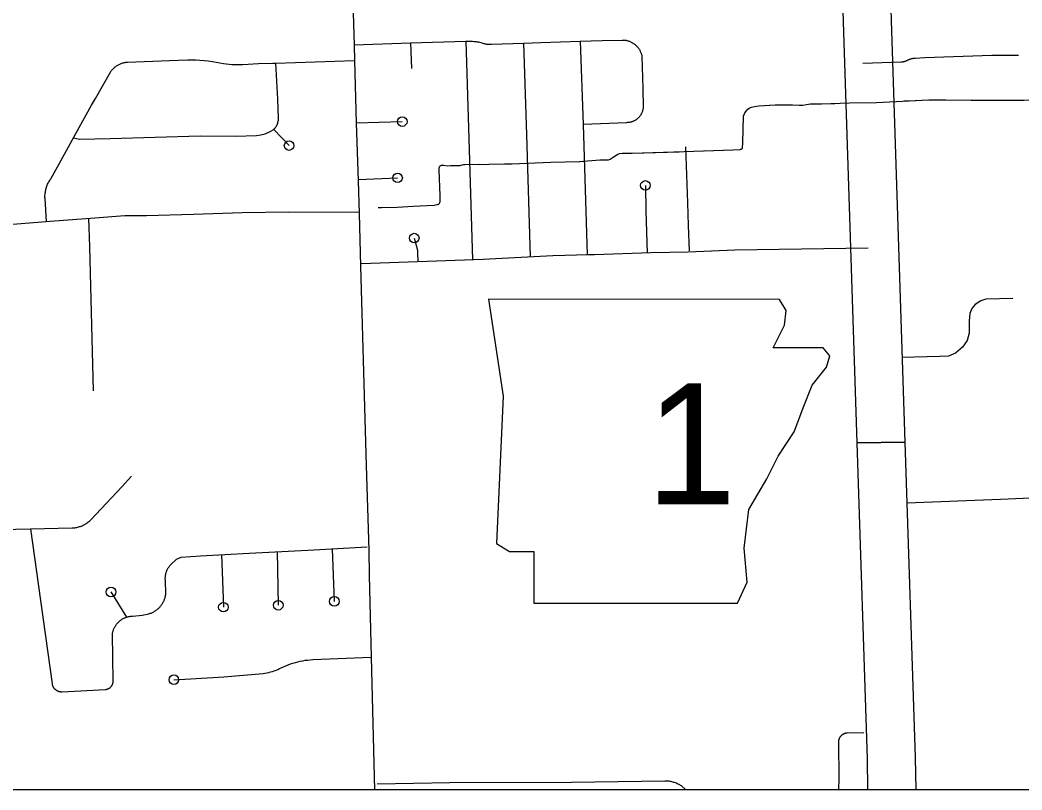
# Model space of a CAD drawing. Extents: x 309348 to 309445, y 336383 to 336484.
# Drawn here: x 309350.253 to 309351.301, y 336395.727 to 336396.533 of the extents above; entities that cross this region are included whole.
import ezdxf

# ---------------------------------------------------------------- set-up
doc = ezdxf.new("R2010")
doc.units = 0
doc.layers.add('R_Annotation', color=7, linetype='Continuous')
doc.layers.add('R_Border Notes', color=7, linetype='Continuous')

msp = doc.modelspace()

# ---------------------------------------------------------------- linework, layer by layer
at = {"layer": 'R_Annotation'}
msp.add_line((309351.1089, 336395.7789), (309351.1089, 336395.7788), dxfattribs=at)
for points in [[(309351.1061, 336396.8024), (309351.1561, 336396.8045), (309351.1639, 336396.5323), (309351.1782, 336396.0908), (309351.1282, 336396.0903), (309351.1139, 336396.5308)], [(309350.7426, 336396.2404), (309350.7579, 336396.1389), (309350.7511, 336395.9849), (309350.7646, 336395.9764), (309350.79, 336395.9764), (309350.79, 336395.9223), (309351.0033, 336395.9223), (309351.0134, 336395.9443), (309351.01, 336395.9798), (309351.0151, 336396.0204), (309351.0337, 336396.0526), (309351.0456, 336396.0763), (309351.0625, 336396.1017), (309351.0726, 336396.1287), (309351.0811, 336396.1507), (309351.0963, 336396.1694), (309351.0997, 336396.1812), (309351.0929, 336396.1897), (309351.0405, 336396.1897), (309351.0523, 336396.2134), (309351.054, 336396.2286), (309351.047, 336396.2403)]]:
    msp.add_lwpolyline(points, close=True, dxfattribs=at)
for points in [[(309350.599, 336396.6072), (309350.6022, 336396.5067)], [(309350.8386, 336396.5105), (309350.8615, 336396.5112), (309350.8826, 336396.5118), (309350.8833, 336396.5118), (309350.8839, 336396.5118), (309350.8846, 336396.5118), (309350.8853, 336396.5117), (309350.886, 336396.5116), (309350.8867, 336396.5115), (309350.8874, 336396.5113), (309350.8881, 336396.5111), (309350.8887, 336396.511), (309350.8894, 336396.5107), (309350.8901, 336396.5105), (309350.8907, 336396.5102), (309350.8913, 336396.51), (309350.892, 336396.5097), (309350.8926, 336396.5093), (309350.8932, 336396.509), (309350.8938, 336396.5086), (309350.8944, 336396.5083), (309350.8949, 336396.5079), (309350.8955, 336396.5074), (309350.896, 336396.507), (309350.8966, 336396.5065), (309350.8971, 336396.5061), (309350.8976, 336396.5056), (309350.898, 336396.5051), (309350.8985, 336396.5045), (309350.899, 336396.504), (309350.8994, 336396.5035), (309350.8998, 336396.5029), (309350.9002, 336396.5023), (309350.9005, 336396.5017), (309350.9009, 336396.5011), (309350.9012, 336396.5005)], [(309350.6022, 336396.5067), (309350.6612, 336396.5088)], [(309350.6022, 336396.5067), (309350.6026, 336396.4904)], [(309350.6612, 336396.5088), (309350.719, 336396.5105)], [(309350.6612, 336396.5088), (309350.662, 336396.482)], [(309350.719, 336396.5105), (309350.7221, 336396.4082)], [(309350.719, 336396.5105), (309350.7249, 336396.5105), (309350.7261, 336396.5105), (309350.7273, 336396.5104), (309350.7286, 336396.5103), (309350.7298, 336396.5102), (309350.731, 336396.51), (309350.7322, 336396.5098), (309350.7333, 336396.5095), (309350.7345, 336396.5092), (309350.7357, 336396.5089), (309350.7368, 336396.5085), (309350.7375, 336396.5083), (309350.7381, 336396.5081), (309350.7387, 336396.5079), (309350.7393, 336396.5078), (309350.74, 336396.5077), (309350.7406, 336396.5076), (309350.7413, 336396.5075), (309350.7419, 336396.5074), (309350.7426, 336396.5074), (309350.7432, 336396.5074), (309350.7439, 336396.5074), (309350.7445, 336396.5074), (309350.7452, 336396.5075), (309350.7458, 336396.5075), (309350.7792, 336396.5086)], [(309350.7792, 336396.5086), (309350.7974, 336396.5092), (309350.8386, 336396.5105)], [(309350.7792, 336396.5086), (309350.7823, 336396.4126)], [(309350.8386, 336396.5105), (309350.8416, 336396.4233)], [(309350.3486, 336396.4801), (309350.3491, 336396.4807), (309350.3497, 336396.4813), (309350.3503, 336396.4819), (309350.3509, 336396.4825), (309350.3515, 336396.483), (309350.3521, 336396.4836), (309350.3528, 336396.4841), (309350.3535, 336396.4846), (309350.3542, 336396.485), (309350.3549, 336396.4854), (309350.3556, 336396.4859), (309350.3563, 336396.4862), (309350.357, 336396.4866), (309350.3578, 336396.4869), (309350.3586, 336396.4872), (309350.3593, 336396.4875), (309350.3601, 336396.4878), (309350.3609, 336396.488), (309350.3617, 336396.4882), (309350.3625, 336396.4884), (309350.3634, 336396.4885), (309350.3642, 336396.4886), (309350.365, 336396.4887), (309350.4091, 336396.4903), (309350.4279, 336396.4911), (309350.4322, 336396.4911), (309350.4366, 336396.491), (309350.4409, 336396.4908), (309350.4453, 336396.4904)], [(309350.9012, 336396.5005), (309350.9015, 336396.4999), (309350.9018, 336396.4992), (309350.9021, 336396.4986), (309350.9023, 336396.4979), (309350.9025, 336396.4973), (309350.9027, 336396.4966), (309350.9029, 336396.4959), (309350.903, 336396.4952), (309350.9032, 336396.4945), (309350.9041, 336396.461), (309350.9044, 336396.4411), (309350.9044, 336396.4405), (309350.9043, 336396.44), (309350.9042, 336396.4394), (309350.9041, 336396.4388), (309350.9039, 336396.4382), (309350.9038, 336396.4377), (309350.9036, 336396.4371), (309350.9034, 336396.4366), (309350.9032, 336396.436), (309350.903, 336396.4355), (309350.9027, 336396.435), (309350.9025, 336396.4345), (309350.9022, 336396.434), (309350.9019, 336396.4335), (309350.9016, 336396.433), (309350.9013, 336396.4325), (309350.9009, 336396.432), (309350.9006, 336396.4316), (309350.9002, 336396.4311), (309350.8998, 336396.4307), (309350.8994, 336396.4303), (309350.8989, 336396.4298), (309350.8985, 336396.4294), (309350.898, 336396.4291), (309350.8976, 336396.4287), (309350.8971, 336396.4284), (309350.8966, 336396.428), (309350.8961, 336396.4277), (309350.8956, 336396.4274), (309350.8951, 336396.4271), (309350.8945, 336396.4269), (309350.894, 336396.4266), (309350.8934, 336396.4264), (309350.8929, 336396.4262), (309350.8923, 336396.426), (309350.8918, 336396.4259), (309350.8912, 336396.4257), (309350.8906, 336396.4256), (309350.89, 336396.4255), (309350.8894, 336396.4254), (309350.8888, 336396.4253), (309350.8882, 336396.4253), (309350.8877, 336396.4253), (309350.8871, 336396.4252), (309350.8416, 336396.4233)], [(309351.1341, 336396.4875), (309351.1743, 336396.4889), (309351.1748, 336396.4889), (309351.1753, 336396.4889), (309351.1758, 336396.489), (309351.1763, 336396.4891), (309351.1767, 336396.4892), (309351.1772, 336396.4893), (309351.1777, 336396.4894), (309351.1782, 336396.4895), (309351.1786, 336396.4897), (309351.1791, 336396.4898), (309351.1795, 336396.49), (309351.18, 336396.4902), (309351.1804, 336396.4904), (309351.1809, 336396.4906), (309351.1814, 336396.4909), (309351.182, 336396.4912), (309351.1826, 336396.4915), (309351.1832, 336396.4917), (309351.1838, 336396.4919), (309351.1844, 336396.4921), (309351.185, 336396.4923), (309351.1857, 336396.4924), (309351.1863, 336396.4926), (309351.1869, 336396.4927), (309351.1876, 336396.4928), (309351.1882, 336396.4928), (309351.1889, 336396.4929), (309351.1992, 336396.4936), (309351.2693, 336396.4958), (309351.2969, 336396.4959)], [(309350.4453, 336396.4904), (309350.4496, 336396.4899), (309350.4539, 336396.4892), (309350.4655, 336396.4873), (309350.4684, 336396.4868), (309350.4713, 336396.4865), (309350.4742, 336396.4863), (309350.4772, 336396.4861), (309350.4801, 336396.4861), (309350.483, 336396.4861), (309350.4859, 336396.4862), (309350.5022, 336396.4871), (309350.5172, 336396.4876), (309350.5204, 336396.4877)], [(309350.518, 336396.4183), (309350.5183, 336396.4186), (309350.5187, 336396.4189), (309350.519, 336396.4193), (309350.5194, 336396.4197), (309350.5197, 336396.42), (309350.52, 336396.4204), (309350.5203, 336396.4208), (309350.5206, 336396.4212), (309350.5208, 336396.4216), (309350.5211, 336396.422), (309350.5213, 336396.4225), (309350.5215, 336396.4229), (309350.5217, 336396.4233), (309350.5219, 336396.4238), (309350.5221, 336396.4243), (309350.5223, 336396.4247), (309350.5224, 336396.4252), (309350.5225, 336396.4257), (309350.5226, 336396.4261), (309350.5227, 336396.4266), (309350.5228, 336396.4271), (309350.5229, 336396.4276), (309350.5229, 336396.4281), (309350.5229, 336396.4286), (309350.5229, 336396.429), (309350.5229, 336396.4295), (309350.5229, 336396.43), (309350.5222, 336396.4498), (309350.5204, 336396.4877)], [(309350.5204, 336396.4877), (309350.6026, 336396.4904)], [(309350.6026, 336396.4904), (309350.6044, 336396.4252)], [(309350.3071, 336396.4068), (309350.3276, 336396.4436), (309350.3316, 336396.4507), (309350.3476, 336396.4788), (309350.3481, 336396.4795), (309350.3486, 336396.4801)], [(309350.6273, 336396.3366), (309350.6307, 336396.3366), (309350.6471, 336396.3369), (309350.6638, 336396.338), (309350.686, 336396.3391), (309350.6886, 336396.3395), (309350.6895, 336396.3398), (309350.6902, 336396.3399), (309350.6906, 336396.3401), (309350.6911, 336396.3406), (309350.6913, 336396.341), (309350.6917, 336396.3416), (309350.6921, 336396.3429), (309350.692, 336396.3491), (309350.691, 336396.3755), (309350.6912, 336396.3777), (309350.6916, 336396.3788), (309350.6919, 336396.3796), (309350.6923, 336396.3801), (309350.6928, 336396.3804), (309350.6935, 336396.3807), (309350.6946, 336396.3809), (309350.6961, 336396.3809), (309350.6999, 336396.3802), (309350.7031, 336396.3803), (309350.7084, 336396.3804), (309350.7131, 336396.3804), (309350.7153, 336396.3811), (309350.7164, 336396.3814), (309350.7179, 336396.3815), (309350.7431, 336396.3819), (309350.7671, 336396.3822), (309350.8079, 336396.3839), (309350.838, 336396.3848), (309350.8591, 336396.3863), (309350.8682, 336396.3865), (309350.87, 336396.387), (309350.8731, 336396.3891), (309350.8748, 336396.3902), (309350.8774, 336396.3918), (309350.8796, 336396.393), (309350.8826, 336396.3934), (309350.893, 336396.3934), (309350.9472, 336396.3951), (309350.9984, 336396.3967), (309351.0058, 336396.3971), (309351.0063, 336396.3974), (309351.0074, 336396.3977), (309351.0084, 336396.3987), (309351.0087, 336396.4044), (309351.0095, 336396.4321), (309351.01, 336396.4337), (309351.0109, 336396.4356), (309351.0123, 336396.4372), (309351.0141, 336396.4394), (309351.0152, 336396.4403), (309351.0179, 336396.4415), (309351.0209, 336396.4421), (309351.0253, 336396.4428), (309351.0314, 336396.4433), (309351.0426, 336396.4441), (309351.0536, 336396.4439), (309351.0607, 336396.4441), (309351.0678, 336396.4436), (309351.0714, 336396.4437), (309351.0752, 336396.4443), (309351.0795, 336396.4449), (309351.0824, 336396.445), (309351.0872, 336396.445), (309351.0911, 336396.445), (309351.1203, 336396.4459), (309351.1485, 336396.4465), (309351.2032, 336396.4493), (309351.3027, 336396.4488)], [(309351.1815, 336396.4482), (309351.2032, 336396.4493), (309351.2211, 336396.4492)], [(309351.2475, 336396.449), (309351.3027, 336396.4488), (309351.3267, 336396.4504)], [(309351.0365, 336396.4437), (309351.0426, 336396.4441), (309351.0536, 336396.4439), (309351.0607, 336396.4441), (309351.0678, 336396.4436), (309351.0714, 336396.4437), (309351.0752, 336396.4443), (309351.0795, 336396.4449), (309351.0824, 336396.445), (309351.0872, 336396.445), (309351.0911, 336396.445), (309351.1049, 336396.4454)], [(309351.1771, 336396.448), (309351.1815, 336396.4482)], [(309350.9686, 336396.3958), (309350.9984, 336396.3967), (309351.0058, 336396.3971), (309351.0063, 336396.3974), (309351.0074, 336396.3977), (309351.0084, 336396.3987), (309351.0087, 336396.4044), (309351.0095, 336396.4321), (309351.01, 336396.4337), (309351.0109, 336396.4356), (309351.012, 336396.4368)], [(309350.3086, 336396.4094), (309350.315, 336396.4079), (309350.3469, 336396.4088), (309350.441, 336396.4115), (309350.4782, 336396.4113), (309350.5002, 336396.412), (309350.5046, 336396.4125), (309350.5092, 336396.4137), (309350.5143, 336396.4159), (309350.518, 336396.4183)], [(309350.518, 336396.4183), (309350.5341, 336396.4013)], [(309350.6044, 336396.4252), (309350.6525, 336396.4264)], [(309350.6044, 336396.4252), (309350.6065, 336396.3643)], [(309350.8416, 336396.4233), (309350.8459, 336396.287)], [(309350.7221, 336396.4082), (309350.7259, 336396.2817)], [(309350.7823, 336396.4126), (309350.7863, 336396.2847)], [(309350.2804, 336396.3218), (309350.2789, 336396.3459), (309350.2788, 336396.347), (309350.2788, 336396.3481), (309350.2788, 336396.3492), (309350.2789, 336396.3503), (309350.279, 336396.3514), (309350.2792, 336396.3525), (309350.2793, 336396.3536), (309350.2796, 336396.3546), (309350.2798, 336396.3557), (309350.2801, 336396.3568), (309350.2804, 336396.3578), (309350.2808, 336396.3589), (309350.2812, 336396.3599), (309350.2816, 336396.3609), (309350.2821, 336396.3619), (309350.2826, 336396.3629), (309350.2831, 336396.3638), (309350.2837, 336396.3648), (309350.2843, 336396.3657), (309350.2849, 336396.3666), (309350.2952, 336396.3855), (309350.3071, 336396.4068)], [(309350.9488, 336396.4001), (309350.9509, 336396.3415), (309350.9516, 336396.3176), (309350.9527, 336396.2913)], [(309350.8648, 336396.3864), (309350.8682, 336396.3865), (309350.87, 336396.387), (309350.8731, 336396.3891), (309350.8748, 336396.3902), (309350.8774, 336396.3918), (309350.8796, 336396.393), (309350.8826, 336396.3934), (309350.893, 336396.3934), (309350.9422, 336396.3949)], [(309350.6919, 336396.3422), (309350.6921, 336396.3429), (309350.692, 336396.3491), (309350.691, 336396.3755), (309350.6912, 336396.3777), (309350.6916, 336396.3788), (309350.6919, 336396.3796), (309350.6923, 336396.3801), (309350.6928, 336396.3804), (309350.6935, 336396.3807), (309350.6946, 336396.3809), (309350.6961, 336396.3809), (309350.6999, 336396.3802), (309350.7031, 336396.3803), (309350.7084, 336396.3804), (309350.7131, 336396.3804), (309350.7153, 336396.3811), (309350.7164, 336396.3814), (309350.7179, 336396.3815), (309350.7329, 336396.3817)], [(309350.7593, 336396.3821), (309350.7671, 336396.3822), (309350.8079, 336396.3839), (309350.838, 336396.3848), (309350.8385, 336396.3848)], [(309350.6064, 336396.3658), (309350.6476, 336396.3675)], [(309350.6065, 336396.3643), (309350.6074, 336396.3303)], [(309350.9068, 336396.3596), (309350.9074, 336396.3328), (309350.9087, 336396.289)], [(309350.1205, 336396.2845), (309350.164, 336396.2994), (309350.1983, 336396.3109), (309350.2095, 336396.3145), (309350.2222, 336396.317), (309350.2451, 336396.3192), (309350.2841, 336396.3221), (309350.3311, 336396.3257), (309350.3623, 336396.3282), (309350.3849, 336396.3282), (309350.4342, 336396.3296), (309350.4851, 336396.3314), (309350.5335, 336396.3321), (309350.6074, 336396.3316)], [(309350.3243, 336396.3252), (309350.3255, 336396.2954), (309350.3291, 336396.1445)], [(309350.6074, 336396.3303), (309350.6089, 336396.275)], [(309350.665, 336396.3045), (309350.6681, 336396.2931), (309350.6682, 336396.2927), (309350.6683, 336396.2922), (309350.6684, 336396.2917), (309350.6685, 336396.2912), (309350.6685, 336396.2908), (309350.6686, 336396.2903), (309350.6686, 336396.2898), (309350.6689, 336396.2796)], [(309351.1399, 336396.2938), (309351.0003, 336396.2917), (309350.9516, 336396.2899), (309350.9125, 336396.2892), (309350.8535, 336396.287), (309350.8474, 336396.287), (309350.8101, 336396.286), (309350.7372, 336396.2821), (309350.6099, 336396.2774)], [(309350.6089, 336396.275), (309350.6128, 336396.1397), (309350.6149, 336396.0666), (309350.6175, 336395.9779)], [(309351.291, 336396.2412), (309351.2628, 336396.2404), (309351.2578, 336396.2389), (309351.2518, 336396.2349), (309351.2483, 336396.2309), (309351.2463, 336396.2257), (309351.2455, 336396.2179), (309351.2455, 336396.2049), (309351.2435, 336396.1974), (309351.2385, 336396.1902), (309351.231, 336396.1842), (309351.2238, 336396.1809), (309351.2143, 336396.1804), (309351.1754, 336396.1796)], [(309351.1396, 336395.7269), (309351.139, 336395.7595), (309351.1282, 336396.0903), (309351.1782, 336396.0908)], [(309351.1782, 336396.0908), (309351.189, 336395.7608), (309351.1896, 336395.7269)], [(309350.2637, 336396.0002), (309350.2637, 336396.0002), (309350.3071, 336396.0012), (309350.3081, 336396.0012), (309350.3091, 336396.0013), (309350.3101, 336396.0014), (309350.3111, 336396.0015), (309350.312, 336396.0017), (309350.313, 336396.0019), (309350.314, 336396.0022), (309350.3149, 336396.0025), (309350.3159, 336396.0028), (309350.3168, 336396.0031), (309350.3177, 336396.0035), (309350.3186, 336396.0039), (309350.3195, 336396.0043), (309350.3204, 336396.0048), (309350.3212, 336396.0053), (309350.322, 336396.0058), (309350.3229, 336396.0064), (309350.3237, 336396.007), (309350.3244, 336396.0076), (309350.3252, 336396.0082), (309350.3259, 336396.0089), (309350.3267, 336396.0095), (309350.3591, 336396.044), (309350.3693, 336396.0554)], [(309351.6876, 336396.0503), (309351.6353, 336396.0469), (309351.5413, 336396.0428), (309351.3647, 336396.0346), (309351.2781, 336396.0308), (309351.1803, 336396.0272)], [(309350.1393, 336395.9844), (309350.1562, 336395.9855), (309350.1578, 336395.9856), (309350.1594, 336395.9858), (309350.161, 336395.9861), (309350.1625, 336395.9864), (309350.1641, 336395.9867), (309350.1656, 336395.9871), (309350.1671, 336395.9876), (309350.1687, 336395.9881), (309350.1701, 336395.9886), (309350.1716, 336395.9892), (309350.1874, 336395.995), (309350.1897, 336395.9959), (309350.1921, 336395.9966), (309350.1945, 336395.9973), (309350.197, 336395.9978), (309350.1995, 336395.9983), (309350.2019, 336395.9988), (309350.2637, 336396.0002)], [(309350.2637, 336396.0002), (309350.272, 336395.9402), (309350.2862, 336395.8378), (309350.2862, 336395.8375), (309350.2863, 336395.8371), (309350.2864, 336395.8368), (309350.2865, 336395.8365), (309350.2867, 336395.8362), (309350.2868, 336395.8358), (309350.2869, 336395.8355), (309350.2871, 336395.8352), (309350.2873, 336395.8349), (309350.2874, 336395.8346), (309350.2876, 336395.8343), (309350.2878, 336395.834), (309350.288, 336395.8338), (309350.2882, 336395.8335), (309350.2885, 336395.8332), (309350.2887, 336395.833), (309350.2889, 336395.8327), (309350.2892, 336395.8325), (309350.2894, 336395.8323), (309350.2897, 336395.832), (309350.29, 336395.8318)], [(309350.4095, 336395.9617), (309350.4164, 336395.9683), (309350.4214, 336395.9705), (309350.4415, 336395.9721), (309350.4925, 336395.9749), (309350.5538, 336395.978), (309350.6158, 336395.9812)], [(309350.5792, 336395.9793), (309350.5814, 336395.9243)], [(309350.6175, 336395.9779), (309350.618, 336395.9517)], [(309350.4633, 336395.9733), (309350.4654, 336395.9182)], [(309350.5215, 336395.9764), (309350.5228, 336395.9202)], [(309350.3641, 336395.9078), (309350.3648, 336395.908), (309350.3655, 336395.9082), (309350.3661, 336395.9084), (309350.3668, 336395.9085), (309350.3675, 336395.9086), (309350.3683, 336395.9087), (309350.369, 336395.9088), (309350.3697, 336395.9089), (309350.3704, 336395.9089), (309350.3738, 336395.9092), (309350.3772, 336395.9095), (309350.3806, 336395.91), (309350.384, 336395.9106), (309350.3873, 336395.9113), (309350.3881, 336395.9116), (309350.3889, 336395.9118), (309350.3897, 336395.9121), (309350.3905, 336395.9124), (309350.3912, 336395.9128), (309350.392, 336395.9131), (309350.3927, 336395.9135), (309350.3934, 336395.9139), (309350.3941, 336395.9144), (309350.3948, 336395.9148), (309350.3955, 336395.9153), (309350.3962, 336395.9158), (309350.3968, 336395.9163), (309350.3974, 336395.9169), (309350.3981, 336395.9175), (309350.3986, 336395.9181), (309350.3992, 336395.9187), (309350.3997, 336395.9193), (309350.4003, 336395.9199), (309350.4008, 336395.9206), (309350.4012, 336395.9213), (309350.4017, 336395.922), (309350.4021, 336395.9227), (309350.4025, 336395.9234), (309350.4029, 336395.9242), (309350.4033, 336395.9249), (309350.4036, 336395.9257), (309350.4039, 336395.9265), (309350.4042, 336395.9273), (309350.4044, 336395.9281), (309350.4046, 336395.9289), (309350.4048, 336395.9297), (309350.405, 336395.9305), (309350.4051, 336395.9313), (309350.4047, 336395.9467), (309350.4046, 336395.9474), (309350.4046, 336395.9482), (309350.4046, 336395.9489), (309350.4047, 336395.9497), (309350.4047, 336395.9504), (309350.4048, 336395.9511), (309350.4049, 336395.9518), (309350.4051, 336395.9526), (309350.4052, 336395.9533), (309350.4054, 336395.954), (309350.4056, 336395.9547), (309350.4059, 336395.9554), (309350.4061, 336395.9561), (309350.4064, 336395.9568), (309350.4067, 336395.9574), (309350.407, 336395.9581), (309350.4074, 336395.9587), (309350.4078, 336395.9594), (309350.4082, 336395.96), (309350.4086, 336395.9606), (309350.409, 336395.9612), (309350.4095, 336395.9617)], [(309350.618, 336395.9517), (309350.62, 336395.8659)], [(309350.3478, 336395.9341), (309350.3641, 336395.9078)], [(309350.3478, 336395.835), (309350.348, 336395.8352), (309350.3482, 336395.8354), (309350.3484, 336395.8357), (309350.3486, 336395.8359), (309350.3488, 336395.8362), (309350.3489, 336395.8364), (309350.3491, 336395.8367), (309350.3492, 336395.837), (309350.3493, 336395.8372), (309350.3495, 336395.8375), (309350.3496, 336395.8378), (309350.3497, 336395.8381), (309350.3498, 336395.8384), (309350.3498, 336395.8387), (309350.3499, 336395.839), (309350.35, 336395.8393), (309350.35, 336395.8396), (309350.3501, 336395.8399), (309350.3501, 336395.8402), (309350.3501, 336395.8405), (309350.3501, 336395.8408), (309350.3501, 336395.8411), (309350.3493, 336395.8899), (309350.3494, 336395.8906), (309350.3495, 336395.8914), (309350.3497, 336395.8921), (309350.3499, 336395.8929), (309350.3501, 336395.8936), (309350.3504, 336395.8943), (309350.3506, 336395.895), (309350.3509, 336395.8957), (309350.3513, 336395.8964), (309350.3516, 336395.8971), (309350.352, 336395.8978), (309350.3524, 336395.8985), (309350.3528, 336395.8991), (309350.3532, 336395.8997), (309350.3537, 336395.9003), (309350.3541, 336395.9009), (309350.3546, 336395.9015), (309350.3552, 336395.9021), (309350.3557, 336395.9026), (309350.3563, 336395.9031), (309350.3568, 336395.9037), (309350.3574, 336395.9041), (309350.358, 336395.9046), (309350.3586, 336395.905), (309350.3593, 336395.9055), (309350.3599, 336395.9059), (309350.3606, 336395.9062), (309350.3613, 336395.9066), (309350.362, 336395.9069), (309350.3627, 336395.9072), (309350.3634, 336395.9075), (309350.3641, 336395.9078)], [(309350.4136, 336395.8423), (309350.4658, 336395.8453), (309350.5069, 336395.8489), (309350.5088, 336395.8491), (309350.5108, 336395.8495), (309350.5128, 336395.8499), (309350.5148, 336395.8504), (309350.5167, 336395.851), (309350.5186, 336395.8516), (309350.5205, 336395.8523), (309350.5224, 336395.853), (309350.5242, 336395.8539), (309350.526, 336395.8547), (309350.5284, 336395.8559), (309350.5308, 336395.8569), (309350.5332, 336395.8579), (309350.5357, 336395.8588), (309350.5382, 336395.8597), (309350.5407, 336395.8604), (309350.5432, 336395.8611), (309350.5458, 336395.8617), (309350.5484, 336395.8622), (309350.551, 336395.8626), (309350.5536, 336395.8629), (309350.5562, 336395.8631), (309350.5588, 336395.8633), (309350.62, 336395.8659)], [(309350.62, 336395.8659), (309350.6236, 336395.7269)], [(309350.29, 336395.8318), (309350.2902, 336395.8316), (309350.2905, 336395.8314), (309350.2908, 336395.8312), (309350.2911, 336395.8311), (309350.2914, 336395.8309), (309350.2917, 336395.8307), (309350.292, 336395.8306), (309350.2924, 336395.8305), (309350.2927, 336395.8303), (309350.293, 336395.8302), (309350.2933, 336395.8301), (309350.2937, 336395.83), (309350.294, 336395.8299), (309350.2943, 336395.8299), (309350.2947, 336395.8298), (309350.295, 336395.8298), (309350.2954, 336395.8297), (309350.2957, 336395.8297), (309350.2961, 336395.8297), (309350.2964, 336395.8297), (309350.2967, 336395.8297), (309350.342, 336395.8321), (309350.3423, 336395.8321), (309350.3426, 336395.8322), (309350.3429, 336395.8322), (309350.3432, 336395.8323), (309350.3435, 336395.8323), (309350.3438, 336395.8324), (309350.3441, 336395.8325), (309350.3444, 336395.8326), (309350.3446, 336395.8327), (309350.3449, 336395.8328), (309350.3452, 336395.833), (309350.3455, 336395.8331), (309350.3457, 336395.8333), (309350.346, 336395.8334), (309350.3462, 336395.8336), (309350.3465, 336395.8338), (309350.3467, 336395.8339), (309350.347, 336395.8341), (309350.3472, 336395.8343), (309350.3474, 336395.8345), (309350.3476, 336395.8347), (309350.3478, 336395.835)], [(309351.1089, 336395.7788), (309351.1089, 336395.7785), (309351.1088, 336395.7782), (309351.1088, 336395.7779), (309351.1088, 336395.7776), (309351.1087, 336395.7772), (309351.1087, 336395.7769), (309351.1088, 336395.7766), (309351.1092, 336395.739), (309351.1089, 336395.7269)], [(309351.1351, 336395.7868), (309351.1177, 336395.7864), (309351.1173, 336395.7864), (309351.117, 336395.7863), (309351.1167, 336395.7863), (309351.1163, 336395.7862), (309351.116, 336395.7862), (309351.1157, 336395.7861), (309351.1154, 336395.786), (309351.1151, 336395.7859), (309351.1148, 336395.7858), (309351.1145, 336395.7857), (309351.1142, 336395.7855), (309351.1139, 336395.7854), (309351.1136, 336395.7852), (309351.1133, 336395.7851), (309351.113, 336395.7849), (309351.1128, 336395.7847), (309351.1125, 336395.7845), (309351.1122, 336395.7843), (309351.112, 336395.7841), (309351.1118, 336395.7839), (309351.1115, 336395.7837), (309351.1113, 336395.7834), (309351.1111, 336395.7832), (309351.1109, 336395.7829), (309351.1107, 336395.7827), (309351.1105, 336395.7824), (309351.1103, 336395.7822), (309351.1101, 336395.7819), (309351.1099, 336395.7816), (309351.1098, 336395.7813), (309351.1096, 336395.781), (309351.1095, 336395.7807), (309351.1094, 336395.7804), (309351.1093, 336395.7801), (309351.1092, 336395.7798), (309351.1091, 336395.7795), (309351.109, 336395.7792), (309351.1089, 336395.7789)], [(309350.6263, 336395.7332), (309350.7021, 336395.7346), (309350.8295, 336395.735), (309350.9272, 336395.7365), (309350.9282, 336395.7365), (309350.9292, 336395.7364), (309350.9302, 336395.7364), (309350.9312, 336395.7363), (309350.9322, 336395.7361), (309350.9331, 336395.736), (309350.9341, 336395.7358), (309350.9351, 336395.7355), (309350.9361, 336395.7352), (309350.937, 336395.735), (309350.9379, 336395.7346), (309350.9389, 336395.7343), (309350.9398, 336395.7339), (309350.9407, 336395.7334), (309350.9416, 336395.733), (309350.9424, 336395.7325), (309350.9433, 336395.732), (309350.9442, 336395.7314), (309350.9492, 336395.7269)]]:
    msp.add_lwpolyline(points, dxfattribs=at)
for centre in [(309350.6525, 336396.4264), (309350.5341, 336396.4013), (309350.6476, 336396.3675), (309350.9068, 336396.3596), (309350.665, 336396.3045), (309350.3478, 336395.9341), (309350.5228, 336395.9202), (309350.5814, 336395.9243), (309350.4654, 336395.9182), (309350.4136, 336395.8423)]:
    msp.add_circle(centre, 0.005, dxfattribs=at)
at = {"layer": 'R_Border Notes'}
msp.add_line((309356.3641, 336395.7269), (309347.6607, 336395.7269), dxfattribs=at)

# ---------------------------------------------------------------- texts
at = {"layer": 'R_Annotation'}
msp.add_text('1', height=0.1266, dxfattribs=at).set_placement((309350.9075, 336396.026))

doc.saveas('drawing.dxf')
